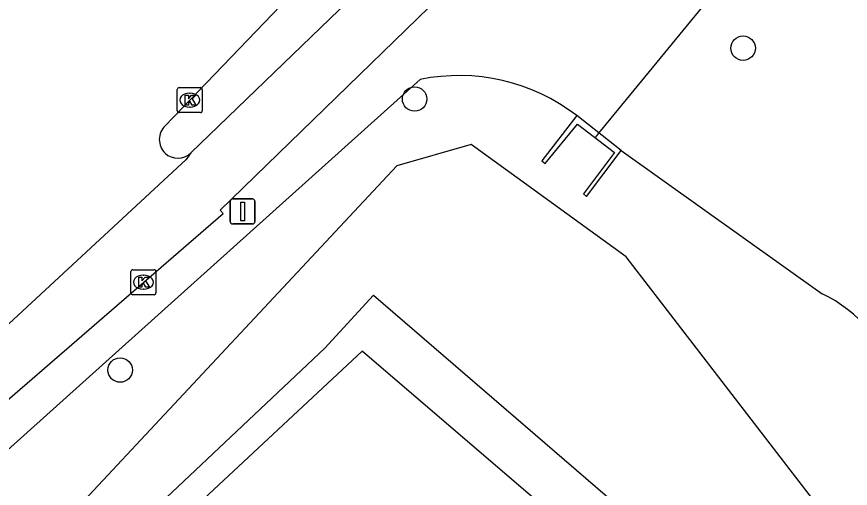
# Model space of a CAD drawing. Extents: x 156414 to 157775, y 382335 to 383765.
# Drawn here: x 157044.8 to 157078.15, y 382764.6 to 382783.48 of the extents above; entities that cross this region are included whole.
import ezdxf

# ---------------------------------------------------------------- set-up
doc = ezdxf.new("R2010")
doc.units = 0
for name, color, linetype in [('IMGEO_Boom', 7, 'Continuous'), ('IMGEO_Duiker', 7, 'Continuous'), ('IMGEO_Fietspad_gesloten', 7, 'Continuous'), ('IMGEO_Groenvoorziening', 7, 'Continuous'), ('IMGEO_Kolk', 7, 'Continuous'), ('IMGEO_Muur', 7, 'Continuous'), ('IMGEO_Rijbaan_lokaal_gesloten', 7, 'Continuous'), ('IMGEO_Verkeersbordpaal', 7, 'Continuous'), ('IMGEO_Waterloop', 7, 'Continuous')]:
    doc.layers.add(name, color=color, linetype=linetype)

msp = doc.modelspace()

# ---------------------------------------------------------------- linework, layer by layer
at = {"layer": 'IMGEO_Boom'}
for centre in [(157073.861, 382782.218), (157060.722, 382780.183), (157048.944, 382769.334)]:
    msp.add_circle(centre, 0.489, dxfattribs=at)
at = {"layer": 'IMGEO_Duiker'}
msp.add_lwpolyline([(157067.966, 382778.658), (157068.092, 382778.813), (157072.881, 382784.667), (157117.092, 382837.407), (157117.204, 382837.541)], dxfattribs=at)
at = {"layer": 'IMGEO_Fietspad_gesloten'}
for points in [[(157066.955, 382792.687), (157051.774, 382778.035)], [(157042.037, 382766.066), (157053.07, 382775.605), (157052.943, 382775.736), (157064.09, 382786.581), (157066.873, 382789.175)]]:
    msp.add_lwpolyline(points, dxfattribs=at)
at = {"layer": 'IMGEO_Groenvoorziening'}
for points in [[(156991.364, 382711.919), (157012.765, 382736.52), (157018.225, 382742.572), (157060.948, 382780.968)], [(157068.986, 382778.123), (157077.029, 382772.391)], [(157078.149, 382753.34), (157058.627, 382770.09), (157026.552, 382740.169), (157021.865, 382735.59), (157014.188, 382726.854), (156997.5, 382706.286), (156996.87, 382705.738), (156996.619, 382705.88)]]:
    msp.add_lwpolyline(points, dxfattribs=at)
for centre, radius, start, end in [((157062.489, 382773.376), 7.747, 52.4998, 101.4749), ((157074.434, 382767.114), 5.88, 17.4632, 63.8092)]:
    msp.add_arc(centre, radius, start, end, dxfattribs=at)
at = {"layer": 'IMGEO_Kolk'}
for p, q in [((157051.228, 382779.714), (157051.228, 382780.566)), ((157051.303, 382780.64), (157052.155, 382780.64)), ((157052.229, 382780.566), (157052.229, 382779.714)), ((157051.716, 382780.42), (157051.741, 382780.42)), ((157051.739, 382779.86), (157051.714, 382779.86)), ((157052.155, 382779.64), (157051.303, 382779.64)), ((157049.372, 382772.426), (157049.372, 382773.278)), ((157049.447, 382773.352), (157050.299, 382773.352)), ((157050.373, 382773.278), (157050.373, 382772.426)), ((157049.86, 382773.132), (157049.885, 382773.132)), ((157049.883, 382772.572), (157049.858, 382772.572)), ((157050.299, 382772.352), (157049.447, 382772.352))]:
    msp.add_line(p, q, dxfattribs=at)
for points in [[(157051.228, 382779.714), (157051.228, 382780.566)], [(157051.303, 382780.64), (157052.155, 382780.64)], [(157052.229, 382780.566), (157052.229, 382779.714)], [(157051.549, 382780.34), (157051.672, 382780.34), (157051.672, 382780.189), (157051.802, 382780.34), (157051.966, 382780.34), (157051.82, 382780.189), (157051.973, 382779.94), (157051.821, 382779.94), (157051.736, 382780.104), (157051.672, 382780.037), (157051.672, 382779.94), (157051.549, 382779.94), (157051.549, 382780.34)], [(157052.155, 382779.64), (157051.303, 382779.64)], [(157049.372, 382772.426), (157049.372, 382773.278)], [(157049.447, 382773.352), (157050.299, 382773.352)], [(157050.373, 382773.278), (157050.373, 382772.426)], [(157049.693, 382773.052), (157049.816, 382773.052), (157049.816, 382772.901), (157049.946, 382773.052), (157050.11, 382773.052), (157049.964, 382772.901), (157050.117, 382772.652), (157049.965, 382772.652), (157049.88, 382772.816), (157049.816, 382772.749), (157049.816, 382772.652), (157049.693, 382772.652), (157049.693, 382773.052)], [(157050.299, 382772.352), (157049.447, 382772.352)]]:
    msp.add_lwpolyline(points, dxfattribs=at)
for centre, start, end in [((157051.305, 382780.564), 91.552, 178.448), ((157051.305, 382780.564), 91.552, 178.448), ((157052.153, 382780.564), 1.552, 88.448), ((157052.153, 382780.564), 1.552, 88.448), ((157051.305, 382779.716), 181.552, 268.448), ((157051.305, 382779.716), 181.552, 268.448), ((157052.153, 382779.716), 271.552, 358.448), ((157052.153, 382779.716), 271.552, 358.448), ((157049.449, 382773.276), 91.552, 178.448), ((157049.449, 382773.276), 91.552, 178.448), ((157050.297, 382773.276), 1.552, 88.448), ((157050.297, 382773.276), 1.552, 88.448), ((157049.449, 382772.428), 181.552, 268.448), ((157049.449, 382772.428), 181.552, 268.448), ((157050.297, 382772.428), 271.552, 358.448), ((157050.297, 382772.428), 271.552, 358.448)]:
    msp.add_arc(centre, 0.0765, start, end, dxfattribs=at)
for centre, major_axis, ratio, start_param, end_param in [((157051.715, 382780.14), (-0.387, 0.002), 0.722429, 4.712389, 7.853982), ((157051.74, 382780.14), (-0.39, 0.002), 0.717154, 1.570796, 4.712389), ((157049.859, 382772.852), (-0.387, 0.002), 0.722429, 4.712389, 7.853982), ((157049.884, 382772.852), (-0.39, 0.002), 0.717154, 1.570796, 4.712389)]:
    msp.add_ellipse(centre, major_axis=major_axis, ratio=ratio, start_param=start_param, end_param=end_param, dxfattribs=at)
at = {"layer": 'IMGEO_Muur'}
for points in [[(157067.205, 382779.522), (157065.81, 382777.708), (157065.948, 382777.609), (157067.231, 382779.181), (157068.717, 382778.04), (157067.471, 382776.39), (157067.598, 382776.28), (157068.986, 382778.123)], [(157068.986, 382778.123), (157067.205, 382779.522)]]:
    msp.add_lwpolyline(points, dxfattribs=at)
at = {"layer": 'IMGEO_Rijbaan_lokaal_gesloten'}
for points in [[(157050.743, 382779.115), (157065.267, 382794.242), (157065.414, 382794.355)], [(157051.774, 382778.035), (157051.581, 382777.763), (157040.67, 382767.651), (157042.037, 382766.066)]]:
    msp.add_lwpolyline(points, dxfattribs=at)
for centre, radius, start, end in [((157051.276, 382778.565), 0.766, 134.0767, 225.505), ((157051.248, 382778.553), 0.738, 226.3309, 315.4404)]:
    msp.add_arc(centre, radius, start, end, dxfattribs=at)
at = {"layer": 'IMGEO_Verkeersbordpaal'}
for p, q in [((157053.444, 382776.183), (157054.234, 382776.183)), ((157054.234, 382776.183), (157053.444, 382776.183)), ((157053.344, 382775.283), (157053.344, 382776.083)), ((157053.344, 382776.083), (157053.344, 382775.283)), ((157054.334, 382776.083), (157054.334, 382775.283)), ((157054.334, 382775.283), (157054.334, 382776.083)), ((157054.234, 382775.183), (157053.444, 382775.183)), ((157053.444, 382775.183), (157054.234, 382775.183))]:
    msp.add_line(p, q, dxfattribs=at)
msp.add_lwpolyline([(157053.764, 382776.058), (157053.914, 382776.058), (157053.914, 382775.308), (157053.764, 382775.308), (157053.764, 382776.058)], dxfattribs=at)
for centre, start, end in [((157053.444, 382776.083), 90, 180), ((157053.444, 382776.083), 90, 180), ((157054.234, 382776.083), 0, 90), ((157054.234, 382776.083), 360, 90), ((157053.444, 382775.283), 180, 270), ((157053.444, 382775.283), 180, 270), ((157054.234, 382775.283), 270, 0), ((157054.234, 382775.283), 270, 0)]:
    msp.add_arc(centre, 0.1, start, end, dxfattribs=at)
at = {"layer": 'IMGEO_Waterloop'}
msp.add_lwpolyline([(156994.491, 382709.359), (156996.189, 382707.831), (157010.245, 382724.136), (157017.039, 382731.652), (157022.177, 382737.512), (157030.075, 382744.688), (157057.124, 382770.209), (157059.077, 382772.332), (157078.865, 382755.262), (157080.691, 382754.964), (157081.795, 382755.771), (157081.497, 382757.852), (157069.183, 382773.86), (157062.984, 382778.361), (157060.011, 382777.512), (157046.933, 382763.499), (157019.417, 382737.937), (157009.565, 382726.981), (156994.491, 382709.359)], dxfattribs=at)

doc.saveas('drawing.dxf')
